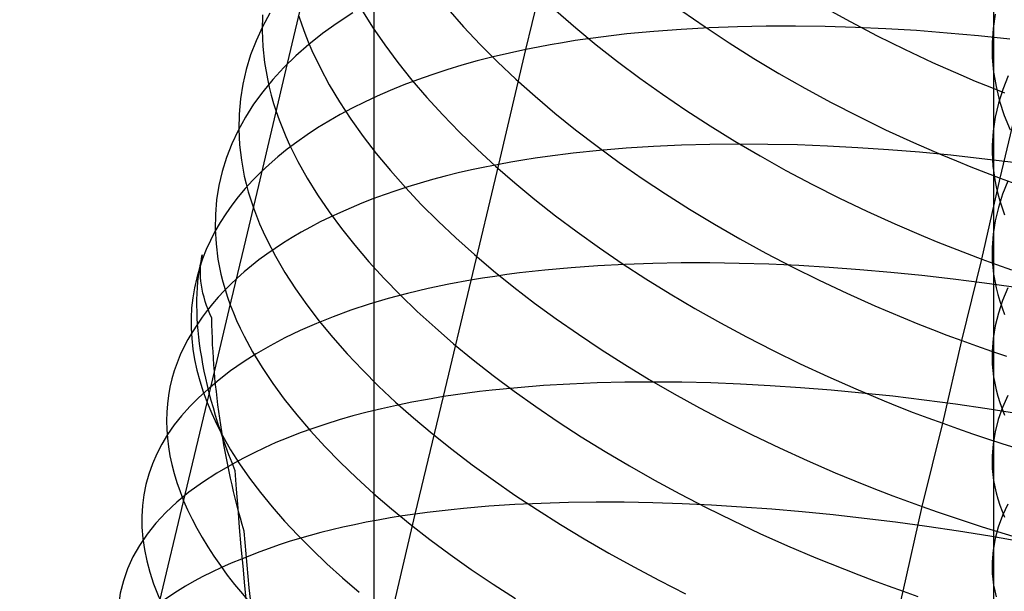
# Model space of a CAD drawing. Extents: x -383 to 1849, y -1185 to -529.
# Tile 791 of 870: x 1802 to 1817, y -982 to -973. Entities that reach past the tile are written whole.
import ezdxf

# ---------------------------------------------------------------- set-up
doc = ezdxf.new("R2010")
doc.units = 0
doc.layers.add('PREDEFINITO', color=7, linetype='CONTINUOUS')

msp = doc.modelspace()

# ---------------------------------------------------------------- linework, layer by layer
at = {"layer": 'PREDEFINITO'}
for p, q in [((1807.644, -1016.516, 663.883), (1807.644, -807.082, 663.883)), ((1809.945, -973.732, 485.02), (1810.354, -972.006, 485.815)), ((1817.027, -972.568, 651.079), (1817.027, -974.074, 651.932)), ((1807.452, -973.129, 503.768), (1807.621, -973.396, 504.141)), ((1808.76, -973.119, 506.346), (1808.999, -973.388, 506.68)), ((1814.457, -973.092, 512.718), (1814.856, -973.311, 512.896)), ((1805.956, -973.207, 497.771), (1805.95, -973.446, 498.198)), ((1806.066, -973.182, 493.981), (1805.955, -973.389, 494.413)), ((1806.504, -973.229, 501.048), (1806.548, -973.358, 501.25)), ((1807.321, -973.178, 489.435), (1807.086, -973.332, 489.838)), ((1810.397, -973.142, 508.715), (1810.698, -973.404, 509.004)), ((1812.304, -973.147, 510.848), (1812.657, -973.392, 511.084)), ((1817.051, -973.196, 653.67), (1817.019, -973.415, 653.235)), ((1805.955, -973.389, 494.413), (1805.857, -973.6, 494.846)), ((1806.548, -973.358, 501.25), (1806.595, -973.487, 501.451)), ((1807.086, -973.332, 489.838), (1806.864, -973.492, 490.247)), ((1807.621, -973.396, 504.141), (1807.805, -973.664, 504.507)), ((1808.999, -973.388, 506.68), (1809.251, -973.655, 507.006)), ((1810.698, -973.404, 509.004), (1811.01, -973.662, 509.284)), ((1812.294, -973.428, 483.311), (1811.879, -973.459, 483.567)), ((1812.717, -973.404, 483.066), (1812.294, -973.428, 483.311)), ((1812.657, -973.392, 511.084), (1813.021, -973.632, 511.31)), ((1813.147, -973.388, 482.834), (1812.717, -973.404, 483.066)), ((1813.584, -973.38, 482.613), (1813.147, -973.388, 482.834)), ((1814.028, -973.378, 482.405), (1813.584, -973.38, 482.613)), ((1814.478, -973.385, 482.209), (1814.028, -973.378, 482.405)), ((1814.933, -973.398, 482.026), (1814.478, -973.385, 482.209)), ((1814.856, -973.311, 512.896), (1815.264, -973.524, 513.062)), ((1815.393, -973.419, 481.855), (1814.933, -973.398, 482.026)), ((1815.858, -973.447, 481.698), (1815.393, -973.419, 481.855)), ((1817.019, -973.415, 653.235), (1817.005, -973.634, 652.8)), ((1805.95, -973.446, 498.198), (1805.959, -973.687, 498.622)), ((1806.595, -973.487, 501.451), (1806.647, -973.617, 501.651)), ((1806.864, -973.492, 490.247), (1806.655, -973.657, 490.661)), ((1811.076, -973.545, 484.114), (1810.689, -973.599, 484.405)), ((1811.473, -973.498, 483.835), (1811.076, -973.545, 484.114)), ((1811.879, -973.459, 483.567), (1811.473, -973.498, 483.835)), ((1815.264, -973.524, 513.062), (1815.679, -973.73, 513.215)), ((1816.326, -973.483, 481.553), (1815.858, -973.447, 481.698)), ((1816.798, -973.525, 481.421), (1816.326, -973.483, 481.553)), ((1817.272, -973.575, 481.302), (1816.798, -973.525, 481.421)), ((1805.857, -973.6, 494.846), (1805.775, -973.816, 495.281)), ((1805.959, -973.687, 498.622), (1805.985, -973.931, 499.045)), ((1806.655, -973.657, 490.661), (1806.46, -973.828, 491.08)), ((1806.647, -973.617, 501.651), (1806.702, -973.746, 501.85)), ((1807.805, -973.664, 504.507), (1808.004, -973.93, 504.867)), ((1809.251, -973.655, 507.006), (1809.516, -973.919, 507.324)), ((1809.532, -975.472, 484.26), (1809.945, -973.732, 485.02)), ((1809.945, -973.732, 485.02), (1809.694, -973.786, 485.247)), ((1810.127, -973.696, 484.862), (1809.945, -973.732, 485.02)), ((1810.312, -973.662, 484.707), (1810.127, -973.696, 484.862)), ((1810.499, -973.63, 484.554), (1810.312, -973.662, 484.707)), ((1810.689, -973.599, 484.405), (1810.499, -973.63, 484.554)), ((1811.01, -973.662, 509.284), (1811.333, -973.916, 509.554)), ((1813.021, -973.632, 511.31), (1813.394, -973.867, 511.525)), ((1815.679, -973.73, 513.215), (1816.102, -973.928, 513.356)), ((1817.005, -973.634, 652.8), (1817.004, -973.744, 652.583)), ((1805.775, -973.816, 495.281), (1805.708, -974.034, 495.715)), ((1806.46, -973.828, 491.08), (1806.279, -974.004, 491.502)), ((1806.702, -973.746, 501.85), (1806.826, -974.006, 502.243)), ((1809.447, -973.844, 485.48), (1809.207, -973.906, 485.718)), ((1809.694, -973.786, 485.247), (1809.447, -973.844, 485.48)), ((1813.394, -973.867, 511.525), (1813.776, -974.096, 511.728)), ((1817.004, -973.744, 652.583), (1817.007, -973.854, 652.366)), ((1817.007, -973.854, 652.366), (1817.015, -973.964, 652.149)), ((1805.985, -973.931, 499.045), (1806.028, -974.177, 499.464)), ((1806.279, -974.004, 491.502), (1806.112, -974.186, 491.929)), ((1806.826, -974.006, 502.243), (1806.966, -974.267, 502.631)), ((1808.004, -973.93, 504.867), (1808.217, -974.196, 505.22)), ((1808.972, -973.972, 485.961), (1808.744, -974.041, 486.208)), ((1809.207, -973.906, 485.718), (1808.972, -973.972, 485.961)), ((1809.516, -973.919, 507.324), (1809.793, -974.181, 507.634)), ((1811.333, -973.916, 509.554), (1811.667, -974.166, 509.814)), ((1816.102, -973.928, 513.356), (1816.532, -974.118, 513.484)), ((1817.015, -973.964, 652.149), (1817.027, -974.074, 651.932)), ((1805.708, -974.034, 495.715), (1805.656, -974.257, 496.149)), ((1806.028, -974.177, 499.464), (1806.055, -974.301, 499.672)), ((1808.521, -974.114, 486.46), (1808.304, -974.19, 486.717)), ((1808.744, -974.041, 486.208), (1808.521, -974.114, 486.46)), ((1809.793, -974.181, 507.634), (1810.083, -974.44, 507.936)), ((1811.667, -974.166, 509.814), (1812.012, -974.411, 510.064)), ((1813.776, -974.096, 511.728), (1814.167, -974.318, 511.921)), ((1816.532, -974.118, 513.484), (1816.749, -974.21, 513.542)), ((1817.027, -974.074, 651.932), (1817.043, -974.184, 651.715)), ((1817.027, -974.074, 651.932), (1817.027, -977.137, 653.547)), ((1817.246, -974.13, 655.811), (1817.166, -974.339, 655.375)), ((1805.656, -974.257, 496.149), (1805.62, -974.482, 496.583)), ((1806.112, -974.186, 491.929), (1805.958, -974.372, 492.358)), ((1806.055, -974.301, 499.672), (1806.087, -974.425, 499.879)), ((1806.966, -974.267, 502.631), (1807.121, -974.527, 503.014)), ((1808.093, -974.27, 486.978), (1807.888, -974.354, 487.243)), ((1808.304, -974.19, 486.717), (1808.093, -974.27, 486.978)), ((1808.217, -974.196, 505.22), (1808.444, -974.46, 505.566)), ((1814.167, -974.318, 511.921), (1814.567, -974.534, 512.101)), ((1816.749, -974.21, 513.542), (1816.969, -974.3, 513.598)), ((1816.969, -974.3, 513.598), (1817.19, -974.388, 513.65)), ((1817.043, -974.184, 651.715), (1817.064, -974.294, 651.499)), ((1817.064, -974.294, 651.499), (1817.089, -974.404, 651.283)), ((1805.958, -974.372, 492.358), (1805.819, -974.562, 492.791)), ((1806.087, -974.425, 499.879), (1806.122, -974.549, 500.086)), ((1807.689, -974.44, 487.512), (1807.497, -974.53, 487.785)), ((1807.888, -974.354, 487.243), (1807.689, -974.44, 487.512)), ((1808.444, -974.46, 505.566), (1808.685, -974.723, 505.904)), ((1810.083, -974.44, 507.936), (1810.384, -974.696, 508.228)), ((1812.012, -974.411, 510.064), (1812.367, -974.652, 510.303)), ((1817.089, -974.404, 651.283), (1817.118, -974.514, 651.067)), ((1817.166, -974.339, 655.375), (1817.101, -974.548, 654.938)), ((1817.126, -975.682, 512.914), (1817.412, -974.474, 513.699)), ((1805.62, -974.482, 496.583), (1805.6, -974.71, 497.016)), ((1805.819, -974.562, 492.791), (1805.695, -974.757, 493.225)), ((1806.122, -974.549, 500.086), (1806.162, -974.674, 500.291)), ((1807.121, -974.527, 503.014), (1807.291, -974.788, 503.39)), ((1807.311, -974.623, 488.061), (1807.131, -974.719, 488.34)), ((1807.497, -974.53, 487.785), (1807.311, -974.623, 488.061)), ((1814.567, -974.534, 512.101), (1814.975, -974.744, 512.269)), ((1817.101, -974.548, 654.938), (1817.053, -974.758, 654.5)), ((1817.118, -974.514, 651.067), (1817.189, -974.732, 650.638)), ((1805.695, -974.757, 493.225), (1805.584, -974.957, 493.662)), ((1805.6, -974.71, 497.016), (1805.595, -974.941, 497.447)), ((1806.162, -974.674, 500.291), (1806.207, -974.799, 500.495)), ((1807.131, -974.719, 488.34), (1806.957, -974.818, 488.623)), ((1808.685, -974.723, 505.904), (1808.939, -974.984, 506.235)), ((1810.384, -974.696, 508.228), (1810.697, -974.949, 508.511)), ((1812.367, -974.652, 510.303), (1812.732, -974.888, 510.532)), ((1814.975, -974.744, 512.269), (1815.391, -974.947, 512.424)), ((1817.053, -974.758, 654.5), (1817.021, -974.969, 654.061)), ((1817.189, -974.732, 650.638), (1817.277, -974.95, 650.21)), ((1806.207, -974.799, 500.495), (1806.255, -974.925, 500.699)), ((1806.255, -974.925, 500.699), (1806.308, -975.05, 500.901)), ((1806.79, -974.921, 488.909), (1806.63, -975.026, 489.198)), ((1806.957, -974.818, 488.623), (1806.79, -974.921, 488.909)), ((1807.291, -974.788, 503.39), (1807.477, -975.048, 503.76)), ((1812.732, -974.888, 510.532), (1813.106, -975.119, 510.75)), ((1805.584, -974.957, 493.662), (1805.489, -975.16, 494.099)), ((1805.595, -974.941, 497.447), (1805.607, -975.175, 497.876)), ((1806.308, -975.05, 500.901), (1806.365, -975.176, 501.101)), ((1806.63, -975.026, 489.198), (1806.476, -975.134, 489.49)), ((1807.477, -975.048, 503.76), (1807.677, -975.307, 504.124)), ((1808.939, -974.984, 506.235), (1809.205, -975.243, 506.557)), ((1810.697, -974.949, 508.511), (1811.021, -975.198, 508.784)), ((1815.391, -974.947, 512.424), (1815.814, -975.142, 512.567)), ((1817.021, -974.969, 654.061), (1817.006, -975.18, 653.621)), ((1805.489, -975.16, 494.099), (1805.409, -975.367, 494.538)), ((1805.607, -975.175, 497.876), (1805.634, -975.411, 498.302)), ((1806.476, -975.134, 489.49), (1806.329, -975.244, 489.784)), ((1806.365, -975.176, 501.101), (1806.49, -975.429, 501.499)), ((1811.021, -975.198, 508.784), (1811.356, -975.443, 509.047)), ((1811.875, -975.201, 482.536), (1811.461, -975.227, 482.794)), ((1812.298, -975.182, 482.289), (1811.875, -975.201, 482.536)), ((1812.727, -975.17, 482.055), (1812.298, -975.182, 482.289)), ((1813.164, -975.166, 481.832), (1812.727, -975.17, 482.055)), ((1813.106, -975.119, 510.75), (1813.49, -975.344, 510.956)), ((1813.608, -975.169, 481.622), (1813.164, -975.166, 481.832)), ((1814.057, -975.179, 481.425), (1813.608, -975.169, 481.622)), ((1814.512, -975.196, 481.24), (1814.057, -975.179, 481.425)), ((1814.972, -975.22, 481.068), (1814.512, -975.196, 481.24)), ((1815.437, -975.251, 480.908), (1814.972, -975.22, 481.068)), ((1815.814, -975.142, 512.567), (1816.245, -975.33, 512.696)), ((1817.006, -975.18, 653.621), (1817.005, -975.286, 653.402)), ((1805.409, -975.367, 494.538), (1805.344, -975.578, 494.976)), ((1806.188, -975.358, 490.081), (1806.054, -975.474, 490.38)), ((1806.329, -975.244, 489.784), (1806.188, -975.358, 490.081)), ((1807.677, -975.307, 504.124), (1807.891, -975.566, 504.48)), ((1809.205, -975.243, 506.557), (1809.485, -975.499, 506.871)), ((1810.273, -975.351, 483.639), (1810.084, -975.379, 483.79)), ((1810.66, -975.302, 483.346), (1810.273, -975.351, 483.639)), ((1811.056, -975.261, 483.064), (1810.66, -975.302, 483.346)), ((1811.461, -975.227, 482.794), (1811.056, -975.261, 483.064)), ((1813.49, -975.344, 510.956), (1813.882, -975.563, 511.15)), ((1815.905, -975.29, 480.762), (1815.437, -975.251, 480.908)), ((1816.377, -975.335, 480.629), (1815.905, -975.29, 480.762)), ((1816.245, -975.33, 512.696), (1816.463, -975.421, 512.756)), ((1816.851, -975.387, 480.509), (1816.377, -975.335, 480.629)), ((1817.005, -975.286, 653.402), (1817.008, -975.392, 653.182)), ((1805.634, -975.411, 498.302), (1805.679, -975.649, 498.725)), ((1806.054, -975.474, 490.38), (1805.928, -975.592, 490.681)), ((1806.49, -975.429, 501.499), (1806.632, -975.682, 501.891)), ((1808.696, -978.99, 482.84), (1809.532, -975.472, 484.26)), ((1809.323, -975.513, 484.449), (1809.119, -975.557, 484.643)), ((1809.532, -975.472, 484.26), (1809.323, -975.513, 484.449)), ((1809.485, -975.499, 506.871), (1809.776, -975.753, 507.176)), ((1809.713, -975.439, 484.1), (1809.532, -975.472, 484.26)), ((1809.897, -975.408, 483.944), (1809.713, -975.439, 484.1)), ((1810.084, -975.379, 483.79), (1809.897, -975.408, 483.944)), ((1811.356, -975.443, 509.047), (1811.702, -975.684, 509.3)), ((1816.463, -975.421, 512.756), (1816.682, -975.51, 512.812)), ((1816.682, -975.51, 512.812), (1816.903, -975.597, 512.865)), ((1817.328, -975.445, 480.403), (1816.851, -975.387, 480.509)), ((1817.008, -975.392, 653.182), (1817.016, -975.498, 652.963)), ((1817.016, -975.498, 652.963), (1817.028, -975.603, 652.743)), ((1805.344, -975.578, 494.976), (1805.294, -975.792, 495.415)), ((1805.679, -975.649, 498.725), (1805.707, -975.769, 498.936)), ((1805.928, -975.592, 490.681), (1805.807, -975.713, 490.983)), ((1807.891, -975.566, 504.48), (1808.119, -975.824, 504.83)), ((1808.721, -975.652, 485.041), (1808.529, -975.703, 485.245)), ((1808.918, -975.603, 484.84), (1808.721, -975.652, 485.041)), ((1809.119, -975.557, 484.643), (1808.918, -975.603, 484.84)), ((1813.882, -975.563, 511.15), (1814.283, -975.776, 511.333)), ((1816.903, -975.597, 512.865), (1817.126, -975.682, 512.914)), ((1817.028, -975.603, 652.743), (1817.044, -975.709, 652.525)), ((1805.294, -975.792, 495.415), (1805.259, -976.009, 495.853)), ((1805.807, -975.713, 490.983), (1805.694, -975.837, 491.288)), ((1805.707, -975.769, 498.936), (1805.739, -975.889, 499.145)), ((1806.632, -975.682, 501.891), (1806.789, -975.936, 502.278)), ((1808.156, -975.813, 485.662), (1807.975, -975.872, 485.876)), ((1808.34, -975.757, 485.452), (1808.156, -975.813, 485.662)), ((1808.529, -975.703, 485.245), (1808.34, -975.757, 485.452)), ((1809.776, -975.753, 507.176), (1810.079, -976.004, 507.473)), ((1811.702, -975.684, 509.3), (1812.057, -975.92, 509.542)), ((1814.283, -975.776, 511.333), (1814.692, -975.982, 511.503)), ((1816.847, -976.908, 512.156), (1817.126, -975.682, 512.914)), ((1817.044, -975.709, 652.525), (1817.065, -975.815, 652.306)), ((1817.065, -975.815, 652.306), (1817.09, -975.92, 652.088)), ((1817.126, -975.682, 512.914), (1817.35, -975.764, 512.96)), ((1817.244, -975.726, 656.64), (1817.163, -975.926, 656.201)), ((1805.588, -975.963, 491.594), (1805.489, -976.091, 491.901)), ((1805.694, -975.837, 491.288), (1805.588, -975.963, 491.594)), ((1805.739, -975.889, 499.145), (1805.776, -976.01, 499.354)), ((1806.789, -975.936, 502.278), (1806.962, -976.19, 502.658)), ((1807.799, -975.933, 486.092), (1807.627, -975.996, 486.312)), ((1807.975, -975.872, 485.876), (1807.799, -975.933, 486.092)), ((1808.119, -975.824, 504.83), (1808.36, -976.08, 505.172)), ((1812.057, -975.92, 509.542), (1812.423, -976.152, 509.774)), ((1817.09, -975.92, 652.088), (1817.119, -976.026, 651.87)), ((1817.163, -975.926, 656.201), (1817.099, -976.126, 655.76)), ((1805.259, -976.009, 495.853), (1805.241, -976.229, 496.29)), ((1805.489, -976.091, 491.901), (1805.397, -976.221, 492.21)), ((1805.776, -976.01, 499.354), (1805.817, -976.131, 499.561)), ((1807.459, -976.061, 486.534), (1807.295, -976.129, 486.759)), ((1807.627, -975.996, 486.312), (1807.459, -976.061, 486.534)), ((1808.36, -976.08, 505.172), (1808.615, -976.334, 505.505)), ((1810.079, -976.004, 507.473), (1810.394, -976.252, 507.759)), ((1814.692, -975.982, 511.503), (1815.109, -976.182, 511.66)), ((1817.119, -976.026, 651.87), (1817.191, -976.236, 651.436)), ((1805.241, -976.229, 496.29), (1805.238, -976.452, 496.725)), ((1805.397, -976.221, 492.21), (1805.313, -976.354, 492.52)), ((1805.817, -976.131, 499.561), (1805.862, -976.252, 499.768)), ((1805.862, -976.252, 499.768), (1805.911, -976.374, 499.973)), ((1806.962, -976.19, 502.658), (1807.149, -976.443, 503.033)), ((1807.136, -976.199, 486.987), (1806.981, -976.271, 487.217)), ((1807.295, -976.129, 486.759), (1807.136, -976.199, 486.987)), ((1810.394, -976.252, 507.759), (1810.72, -976.496, 508.036)), ((1812.423, -976.152, 509.774), (1812.798, -976.378, 509.994)), ((1815.109, -976.182, 511.66), (1815.533, -976.375, 511.804)), ((1817.099, -976.126, 655.76), (1817.051, -976.327, 655.318)), ((1805.313, -976.354, 492.52), (1805.235, -976.488, 492.83)), ((1805.911, -976.374, 499.973), (1805.965, -976.496, 500.177)), ((1806.83, -976.345, 487.449), (1806.684, -976.421, 487.684)), ((1806.981, -976.271, 487.217), (1806.83, -976.345, 487.449)), ((1808.615, -976.334, 505.505), (1808.883, -976.587, 505.831)), ((1812.798, -976.378, 509.994), (1813.182, -976.599, 510.203)), ((1815.533, -976.375, 511.804), (1815.964, -976.56, 511.935)), ((1817.051, -976.327, 655.318), (1817.02, -976.529, 654.875)), ((1805.235, -976.488, 492.83), (1805.165, -976.625, 493.141)), ((1805.238, -976.452, 496.725), (1805.251, -976.678, 497.158)), ((1805.965, -976.496, 500.177), (1806.023, -976.618, 500.38)), ((1806.542, -976.499, 487.921), (1806.405, -976.58, 488.16)), ((1806.684, -976.421, 487.684), (1806.542, -976.499, 487.921)), ((1807.149, -976.443, 503.033), (1807.351, -976.696, 503.4)), ((1810.72, -976.496, 508.036), (1811.056, -976.737, 508.303)), ((1815.964, -976.56, 511.935), (1816.183, -976.65, 511.995)), ((1817.02, -976.529, 654.875), (1817.005, -976.732, 654.432)), ((1805.165, -976.625, 493.141), (1805.103, -976.763, 493.453)), ((1805.251, -976.678, 497.158), (1805.28, -976.906, 497.588)), ((1806.023, -976.618, 500.38), (1806.15, -976.863, 500.781)), ((1806.272, -976.662, 488.402), (1806.144, -976.746, 488.645)), ((1806.405, -976.58, 488.16), (1806.272, -976.662, 488.402)), ((1807.351, -976.696, 503.4), (1807.567, -976.948, 503.761)), ((1808.883, -976.587, 505.831), (1809.163, -976.837, 506.148)), ((1813.182, -976.599, 510.203), (1813.575, -976.815, 510.399)), ((1816.183, -976.65, 511.995), (1816.403, -976.738, 512.052)), ((1805.103, -976.763, 493.453), (1805.048, -976.904, 493.765)), ((1806.02, -976.832, 488.89), (1805.901, -976.92, 489.136)), ((1806.144, -976.746, 488.645), (1806.02, -976.832, 488.89)), ((1806.15, -976.863, 500.781), (1806.293, -977.109, 501.178)), ((1809.163, -976.837, 506.148), (1809.455, -977.085, 506.456)), ((1811.056, -976.737, 508.303), (1811.403, -976.973, 508.559)), ((1813.575, -976.815, 510.399), (1813.977, -977.024, 510.584)), ((1816.403, -976.738, 512.052), (1816.624, -976.824, 512.106)), ((1816.624, -976.824, 512.106), (1816.847, -976.908, 512.156)), ((1817.005, -976.732, 654.432), (1817.004, -976.833, 654.21)), ((1817.004, -976.833, 654.21), (1817.007, -976.934, 653.989)), ((1805.048, -976.904, 493.765), (1805, -977.046, 494.078)), ((1805.28, -976.906, 497.588), (1805.326, -977.136, 498.016)), ((1805.786, -977.01, 489.385), (1805.676, -977.101, 489.635)), ((1805.901, -976.92, 489.136), (1805.786, -977.01, 489.385)), ((1807.567, -976.948, 503.761), (1807.797, -977.199, 504.114)), ((1811.031, -977.009, 482.063), (1810.627, -977.037, 482.335)), ((1811.444, -976.987, 481.802), (1811.031, -977.009, 482.063)), ((1811.403, -976.973, 508.559), (1811.76, -977.205, 508.805)), ((1811.865, -976.973, 481.553), (1811.444, -976.987, 481.802)), ((1812.294, -976.965, 481.316), (1811.865, -976.973, 481.553)), ((1812.731, -976.965, 481.092), (1812.294, -976.965, 481.316)), ((1813.173, -976.972, 480.88), (1812.731, -976.965, 481.092)), ((1813.622, -976.986, 480.681), (1813.173, -976.972, 480.88)), ((1814.077, -977.006, 480.494), (1813.622, -976.986, 480.681)), ((1814.536, -977.034, 480.32), (1814.077, -977.006, 480.494)), ((1816.544, -978.141, 511.416), (1816.847, -976.908, 512.156)), ((1816.847, -976.908, 512.156), (1817.072, -976.99, 512.202)), ((1817.007, -976.934, 653.989), (1817.015, -977.036, 653.768)), ((1817.072, -976.99, 512.202), (1817.298, -977.07, 512.245)), ((1805.326, -977.136, 498.016), (1805.355, -977.252, 498.228)), ((1805.676, -977.101, 489.635), (1805.571, -977.195, 489.886)), ((1806.293, -977.109, 501.178), (1806.452, -977.356, 501.568)), ((1809.455, -977.085, 506.456), (1809.759, -977.33, 506.755)), ((1809.657, -977.141, 483.067), (1809.471, -977.168, 483.222)), ((1809.846, -977.117, 482.915), (1809.657, -977.141, 483.067)), ((1810.231, -977.073, 482.619), (1809.846, -977.117, 482.915)), ((1810.627, -977.037, 482.335), (1810.231, -977.073, 482.619)), ((1813.977, -977.024, 510.584), (1814.386, -977.227, 510.756)), ((1815, -977.068, 480.159), (1814.536, -977.034, 480.32)), ((1815.468, -977.109, 480.011), (1815, -977.068, 480.159)), ((1815.939, -977.156, 479.876), (1815.468, -977.109, 480.011)), ((1816.414, -977.21, 479.755), (1815.939, -977.156, 479.876)), ((1817.015, -977.036, 653.768), (1817.027, -977.137, 653.547)), ((1817.027, -977.137, 653.547), (1817.044, -977.238, 653.326)), ((1817.027, -977.137, 653.547), (1817.027, -978.691, 654.31)), ((1805.355, -977.252, 498.228), (1805.388, -977.368, 498.44)), ((1805.471, -977.29, 490.139), (1805.375, -977.386, 490.392)), ((1805.571, -977.195, 489.886), (1805.471, -977.29, 490.139)), ((1807.797, -977.199, 504.114), (1808.041, -977.449, 504.459)), ((1808.779, -977.286, 483.846), (1808.461, -977.354, 484.16)), ((1809.107, -977.226, 483.54), (1808.779, -977.286, 483.846)), ((1809.288, -977.196, 483.38), (1809.107, -977.226, 483.54)), ((1809.471, -977.168, 483.222), (1809.288, -977.196, 483.38)), ((1811.76, -977.205, 508.805), (1812.127, -977.433, 509.04)), ((1814.386, -977.227, 510.756), (1814.804, -977.424, 510.915)), ((1816.89, -977.271, 479.647), (1816.414, -977.21, 479.755)), ((1817.369, -977.338, 479.553), (1816.89, -977.271, 479.647)), ((1817.044, -977.238, 653.326), (1817.064, -977.34, 653.105)), ((1805.375, -977.386, 490.392), (1805.284, -977.484, 490.647)), ((1805.388, -977.368, 498.44), (1805.426, -977.485, 498.65)), ((1806.452, -977.356, 501.568), (1806.626, -977.602, 501.953)), ((1808.153, -977.427, 484.483), (1807.856, -977.506, 484.815)), ((1808.041, -977.449, 504.459), (1808.297, -977.698, 504.797)), ((1808.461, -977.354, 484.16), (1808.153, -977.427, 484.483)), ((1809.759, -977.33, 506.755), (1810.074, -977.572, 507.044)), ((1812.127, -977.433, 509.04), (1812.504, -977.656, 509.263)), ((1814.804, -977.424, 510.915), (1815.228, -977.614, 511.061)), ((1817.064, -977.34, 653.105), (1817.09, -977.441, 652.885)), ((1817.09, -977.441, 652.885), (1817.119, -977.542, 652.665)), ((1817.243, -977.342, 657.43), (1817.163, -977.532, 656.987)), ((1805.198, -977.584, 490.904), (1805.117, -977.686, 491.161)), ((1805.284, -977.484, 490.647), (1805.198, -977.584, 490.904)), ((1805.426, -977.485, 498.65), (1805.467, -977.602, 498.86)), ((1805.467, -977.602, 498.86), (1805.513, -977.719, 499.068)), ((1806.626, -977.602, 501.953), (1806.815, -977.849, 502.331)), ((1807.568, -977.591, 485.155), (1807.292, -977.682, 485.502)), ((1807.856, -977.506, 484.815), (1807.568, -977.591, 485.155)), ((1810.074, -977.572, 507.044), (1810.401, -977.811, 507.324)), ((1817.163, -977.532, 656.987), (1817.099, -977.724, 656.543)), ((1817.119, -977.542, 652.665), (1817.19, -977.744, 652.227)), ((1805.117, -977.686, 491.161), (1805.041, -977.788, 491.419)), ((1805.513, -977.719, 499.068), (1805.563, -977.837, 499.275)), ((1807.292, -977.682, 485.502), (1807.026, -977.779, 485.857)), ((1808.297, -977.698, 504.797), (1808.567, -977.944, 505.126)), ((1812.504, -977.656, 509.263), (1812.889, -977.873, 509.474)), ((1815.228, -977.614, 511.061), (1815.66, -977.797, 511.193)), ((1817.099, -977.724, 656.543), (1817.051, -977.916, 656.097)), ((1805.041, -977.788, 491.419), (1804.969, -977.893, 491.677)), ((1805.563, -977.837, 499.275), (1805.618, -977.955, 499.481)), ((1806.77, -977.881, 486.218), (1806.526, -977.988, 486.586)), ((1807.026, -977.779, 485.857), (1806.77, -977.881, 486.218)), ((1806.815, -977.849, 502.331), (1807.019, -978.095, 502.702)), ((1810.401, -977.811, 507.324), (1810.738, -978.046, 507.593)), ((1812.889, -977.873, 509.474), (1813.283, -978.085, 509.674)), ((1815.66, -977.797, 511.193), (1815.879, -977.886, 511.254)), ((1815.879, -977.886, 511.254), (1816.099, -977.973, 511.312)), ((1805.618, -977.955, 499.481), (1805.676, -978.074, 499.686)), ((1806.526, -977.988, 486.586), (1806.292, -978.101, 486.959)), ((1808.567, -977.944, 505.126), (1808.849, -978.189, 505.446)), ((1810.738, -978.046, 507.593), (1811.086, -978.278, 507.851)), ((1816.099, -977.973, 511.312), (1816.32, -978.058, 511.366)), ((1816.32, -978.058, 511.366), (1816.544, -978.141, 511.416)), ((1817.051, -977.916, 656.097), (1817.019, -978.11, 655.65)), ((1805.676, -978.074, 499.686), (1805.805, -978.311, 500.091)), ((1806.292, -978.101, 486.959), (1806.07, -978.218, 487.339)), ((1807.019, -978.095, 502.702), (1807.237, -978.34, 503.066)), ((1808.849, -978.189, 505.446), (1809.143, -978.431, 505.757)), ((1813.283, -978.085, 509.674), (1813.686, -978.292, 509.861)), ((1816.257, -979.394, 510.705), (1816.544, -978.141, 511.416)), ((1816.544, -978.141, 511.416), (1816.768, -978.222, 511.463)), ((1817.019, -978.11, 655.65), (1817.005, -978.303, 655.203)), ((1805.859, -978.341, 487.724), (1805.66, -978.468, 488.113)), ((1805.805, -978.311, 500.091), (1805.949, -978.55, 500.491)), ((1806.07, -978.218, 487.339), (1805.859, -978.341, 487.724)), ((1807.237, -978.34, 503.066), (1807.468, -978.585, 503.423)), ((1811.086, -978.278, 507.851), (1811.444, -978.505, 508.099)), ((1813.686, -978.292, 509.861), (1814.096, -978.492, 510.035)), ((1816.768, -978.222, 511.463), (1816.995, -978.301, 511.506)), ((1816.995, -978.301, 511.506), (1817.222, -978.378, 511.546)), ((1817.005, -978.303, 655.203), (1817.004, -978.4, 654.98)), ((1805.66, -978.468, 488.113), (1805.472, -978.6, 488.507)), ((1809.143, -978.431, 505.757), (1809.449, -978.671, 506.059)), ((1811.444, -978.505, 508.099), (1811.812, -978.728, 508.336)), ((1814.096, -978.492, 510.035), (1814.514, -978.686, 510.197)), ((1817.004, -978.4, 654.98), (1817.007, -978.497, 654.756)), ((1817.007, -978.497, 654.756), (1817.015, -978.594, 654.533)), ((1804.76, -980.58, 497.543), (1805.227, -978.616, 498.396)), ((1805.472, -978.6, 488.507), (1805.296, -978.736, 488.905)), ((1805.949, -978.55, 500.491), (1806.11, -978.789, 500.886)), ((1807.468, -978.585, 503.423), (1807.713, -978.829, 503.771)), ((1817.015, -978.594, 654.533), (1817.027, -978.691, 654.31)), ((1805.296, -978.736, 488.905), (1805.131, -978.877, 489.307)), ((1806.11, -978.789, 500.886), (1806.285, -979.028, 501.274)), ((1809.449, -978.671, 506.059), (1809.766, -978.908, 506.352)), ((1810.611, -978.799, 481.349), (1810.208, -978.823, 481.624)), ((1811.022, -978.782, 481.086), (1810.611, -978.799, 481.349)), ((1811.442, -978.772, 480.835), (1811.022, -978.782, 481.086)), ((1811.869, -978.769, 480.596), (1811.442, -978.772, 480.835)), ((1811.812, -978.728, 508.336), (1812.189, -978.946, 508.561)), ((1812.303, -978.773, 480.37), (1811.869, -978.769, 480.596)), ((1812.744, -978.783, 480.156), (1812.303, -978.773, 480.37)), ((1813.192, -978.8, 479.955), (1812.744, -978.783, 480.156)), ((1813.645, -978.824, 479.767), (1813.192, -978.8, 479.955)), ((1814.514, -978.686, 510.197), (1814.94, -978.874, 510.345)), ((1817.027, -978.691, 654.31), (1817.044, -978.788, 654.087)), ((1817.027, -978.691, 654.31), (1817.027, -980.261, 655.041)), ((1817.044, -978.788, 654.087), (1817.064, -978.885, 653.865)), ((1807.713, -978.829, 503.771), (1807.971, -979.071, 504.112)), ((1809.058, -978.938, 482.519), (1808.875, -978.963, 482.678)), ((1809.243, -978.914, 482.363), (1809.058, -978.938, 482.519)), ((1809.431, -978.892, 482.209), (1809.243, -978.914, 482.363)), ((1809.815, -978.854, 481.911), (1809.431, -978.892, 482.209)), ((1809.766, -978.908, 506.352), (1810.094, -979.141, 506.634)), ((1810.208, -978.823, 481.624), (1809.815, -978.854, 481.911)), ((1812.189, -978.946, 508.561), (1812.575, -979.159, 508.774)), ((1814.103, -978.855, 479.592), (1813.645, -978.824, 479.767)), ((1814.565, -978.892, 479.429), (1814.103, -978.855, 479.592)), ((1815.032, -978.935, 479.28), (1814.565, -978.892, 479.429)), ((1814.94, -978.874, 510.345), (1815.372, -979.054, 510.479)), ((1815.502, -978.985, 479.145), (1815.032, -978.935, 479.28)), ((1817.064, -978.885, 653.865), (1817.089, -978.982, 653.642)), ((1806.285, -979.028, 501.274), (1806.475, -979.267, 501.655)), ((1807.971, -979.071, 504.112), (1808.242, -979.311, 504.445)), ((1808.216, -979.074, 483.3), (1807.985, -979.122, 483.537)), ((1808.453, -979.031, 483.068), (1808.216, -979.074, 483.3)), ((1808.266, -980.769, 482.189), (1808.696, -978.99, 482.84)), ((1808.696, -978.99, 482.84), (1808.453, -979.031, 483.068)), ((1808.875, -978.963, 482.678), (1808.696, -978.99, 482.84)), ((1815.372, -979.054, 510.479), (1815.591, -979.142, 510.541)), ((1815.975, -979.041, 479.022), (1815.502, -978.985, 479.145)), ((1816.45, -979.104, 478.914), (1815.975, -979.041, 479.022)), ((1817.089, -978.982, 653.642), (1817.119, -979.078, 653.421)), ((1817.119, -979.078, 653.421), (1817.19, -979.271, 652.979)), ((1817.243, -978.973, 658.188), (1817.162, -979.155, 657.741)), ((1807.539, -979.226, 484.026), (1807.324, -979.282, 484.277)), ((1807.759, -979.172, 483.779), (1807.539, -979.226, 484.026)), ((1807.985, -979.122, 483.537), (1807.759, -979.172, 483.779)), ((1810.094, -979.141, 506.634), (1810.433, -979.371, 506.906)), ((1812.575, -979.159, 508.774), (1812.969, -979.367, 508.975)), ((1815.591, -979.142, 510.541), (1815.811, -979.228, 510.599)), ((1815.811, -979.228, 510.599), (1816.033, -979.312, 510.654)), ((1816.928, -979.173, 478.819), (1816.45, -979.104, 478.914)), ((1817.406, -979.248, 478.738), (1816.928, -979.173, 478.819)), ((1817.162, -979.155, 657.741), (1817.098, -979.338, 657.293)), ((1806.475, -979.267, 501.655), (1806.68, -979.507, 502.03)), ((1807.115, -979.342, 484.533), (1806.912, -979.405, 484.793)), ((1807.324, -979.282, 484.277), (1807.115, -979.342, 484.533)), ((1808.242, -979.311, 504.445), (1808.526, -979.55, 504.768)), ((1810.433, -979.371, 506.906), (1810.782, -979.598, 507.168)), ((1812.969, -979.367, 508.975), (1813.372, -979.57, 509.164)), ((1815.947, -980.655, 510.015), (1816.257, -979.394, 510.705)), ((1816.033, -979.312, 510.654), (1816.257, -979.394, 510.705)), ((1816.257, -979.394, 510.705), (1816.482, -979.474, 510.753)), ((1817.098, -979.338, 657.293), (1817.05, -979.522, 656.843)), ((1806.523, -979.54, 485.324), (1806.338, -979.612, 485.595)), ((1806.715, -979.471, 485.057), (1806.523, -979.54, 485.324)), ((1806.68, -979.507, 502.03), (1806.899, -979.745, 502.397)), ((1806.912, -979.405, 484.793), (1806.715, -979.471, 485.057)), ((1808.526, -979.55, 504.768), (1808.821, -979.786, 505.083)), ((1816.482, -979.474, 510.753), (1816.708, -979.553, 510.797)), ((1817.05, -979.522, 656.843), (1817.019, -979.706, 656.393)), ((1805.347, -979.579, 499.087), (1805.471, -979.793, 499.468)), ((1806.158, -979.686, 485.87), (1805.985, -979.764, 486.149)), ((1806.338, -979.612, 485.595), (1806.158, -979.686, 485.87)), ((1810.782, -979.598, 507.168), (1811.142, -979.821, 507.418)), ((1813.372, -979.57, 509.164), (1813.784, -979.766, 509.34)), ((1816.708, -979.553, 510.797), (1816.936, -979.629, 510.837)), ((1816.936, -979.629, 510.837), (1817.165, -979.704, 510.874)), ((1805.471, -979.793, 499.468), (1805.608, -980.009, 499.844)), ((1805.817, -979.844, 486.43), (1805.656, -979.927, 486.714)), ((1805.985, -979.764, 486.149), (1805.817, -979.844, 486.43)), ((1806.899, -979.745, 502.397), (1807.131, -979.983, 502.757)), ((1808.821, -979.786, 505.083), (1809.128, -980.02, 505.388)), ((1811.142, -979.821, 507.418), (1811.511, -980.039, 507.657)), ((1813.784, -979.766, 509.34), (1814.202, -979.957, 509.502)), ((1817.019, -979.706, 656.393), (1817.004, -979.891, 655.942)), ((1817.165, -979.704, 510.874), (1817.627, -979.847, 510.936)), ((1805.656, -979.927, 486.714), (1805.501, -980.012, 487.002)), ((1807.131, -979.983, 502.757), (1807.377, -980.22, 503.11)), ((1814.202, -979.957, 509.502), (1814.628, -980.142, 509.652)), ((1817.004, -979.891, 655.942), (1817.004, -979.983, 655.717)), ((1817.004, -979.983, 655.717), (1817.007, -980.076, 655.491)), ((1805.608, -980.009, 499.844), (1805.759, -980.225, 500.215)), ((1809.128, -980.02, 505.388), (1809.447, -980.252, 505.683)), ((1811.511, -980.039, 507.657), (1811.889, -980.253, 507.885)), ((1814.628, -980.142, 509.652), (1815.061, -980.32, 509.787)), ((1817.007, -980.076, 655.491), (1817.015, -980.168, 655.266)), ((1805.759, -980.225, 500.215), (1805.923, -980.441, 500.581)), ((1807.377, -980.22, 503.11), (1807.637, -980.456, 503.454)), ((1809.447, -980.252, 505.683), (1809.776, -980.48, 505.969)), ((1811.889, -980.253, 507.885), (1812.276, -980.463, 508.1)), ((1817.015, -980.168, 655.266), (1817.027, -980.261, 655.041)), ((1817.027, -980.261, 655.041), (1817.043, -980.354, 654.816)), ((1817.027, -980.261, 655.041), (1817.027, -981.844, 655.741)), ((1805.923, -980.441, 500.581), (1806.1, -980.658, 500.941)), ((1815.061, -980.32, 509.787), (1815.28, -980.406, 509.849)), ((1815.28, -980.406, 509.849), (1815.501, -980.491, 509.908)), ((1817.043, -980.354, 654.816), (1817.064, -980.446, 654.592)), ((1804.4, -982.082, 496.918), (1804.76, -980.58, 497.543)), ((1807.637, -980.456, 503.454), (1807.909, -980.69, 503.789)), ((1809.776, -980.48, 505.969), (1810.117, -980.705, 506.243)), ((1811.007, -980.589, 480.17), (1810.588, -980.594, 480.423)), ((1811.434, -980.59, 479.93), (1811.007, -980.589, 480.17)), ((1811.868, -980.599, 479.702), (1811.434, -980.59, 479.93)), ((1812.276, -980.463, 508.1), (1812.672, -980.667, 508.304)), ((1815.501, -980.491, 509.908), (1815.723, -980.574, 509.963)), ((1815.723, -980.574, 509.963), (1815.947, -980.655, 510.015)), ((1817.064, -980.446, 654.592), (1817.089, -980.539, 654.368)), ((1817.089, -980.539, 654.368), (1817.119, -980.631, 654.144)), ((1806.1, -980.658, 500.941), (1806.29, -980.874, 501.295)), ((1807.909, -980.69, 503.789), (1808.193, -980.922, 504.116)), ((1808.628, -980.722, 481.866), (1808.446, -980.745, 482.026)), ((1808.813, -980.702, 481.709), (1808.628, -980.722, 481.866)), ((1809, -980.683, 481.554), (1808.813, -980.702, 481.709)), ((1809.383, -980.65, 481.254), (1809, -980.683, 481.554)), ((1809.775, -980.625, 480.965), (1809.383, -980.65, 481.254)), ((1810.177, -980.606, 480.688), (1809.775, -980.625, 480.965)), ((1810.117, -980.705, 506.243), (1810.467, -980.927, 506.507)), ((1810.588, -980.594, 480.423), (1810.177, -980.606, 480.688)), ((1812.309, -980.613, 479.486), (1811.868, -980.599, 479.702)), ((1812.756, -980.634, 479.284), (1812.309, -980.613, 479.486)), ((1812.672, -980.667, 508.304), (1813.076, -980.866, 508.494)), ((1813.209, -980.662, 479.094), (1812.756, -980.634, 479.284)), ((1813.667, -980.695, 478.917), (1813.209, -980.662, 479.094)), ((1814.129, -980.736, 478.753), (1813.667, -980.695, 478.917)), ((1814.596, -980.782, 478.603), (1814.129, -980.736, 478.753)), ((1815.655, -981.936, 509.354), (1815.947, -980.655, 510.015)), ((1815.947, -980.655, 510.015), (1816.172, -980.734, 510.063)), ((1816.172, -980.734, 510.063), (1816.399, -980.812, 510.107)), ((1817.119, -980.631, 654.144), (1817.19, -980.815, 653.699)), ((1817.243, -980.618, 658.912), (1817.162, -980.791, 658.462)), ((1806.29, -980.874, 501.295), (1806.492, -981.09, 501.642)), ((1807.704, -980.859, 482.738), (1807.524, -980.893, 482.927)), ((1807.888, -980.827, 482.552), (1807.704, -980.859, 482.738)), ((1807.849, -982.557, 481.558), (1808.266, -980.769, 482.189)), ((1808.076, -980.797, 482.369), (1807.888, -980.827, 482.552)), ((1808.266, -980.769, 482.189), (1808.076, -980.797, 482.369)), ((1808.446, -980.745, 482.026), (1808.266, -980.769, 482.189)), ((1813.076, -980.866, 508.494), (1813.488, -981.06, 508.672)), ((1815.066, -980.834, 478.466), (1814.596, -980.782, 478.603)), ((1815.539, -980.893, 478.342), (1815.066, -980.834, 478.466)), ((1816.399, -980.812, 510.107), (1816.627, -980.887, 510.148)), ((1816.627, -980.887, 510.148), (1816.856, -980.961, 510.185)), ((1817.162, -980.791, 658.462), (1817.098, -980.965, 658.01)), ((1807.003, -981.008, 483.512), (1806.837, -981.049, 483.713)), ((1807.173, -980.968, 483.314), (1807.003, -981.008, 483.512)), ((1807.347, -980.929, 483.119), (1807.173, -980.968, 483.314)), ((1807.524, -980.893, 482.927), (1807.347, -980.929, 483.119)), ((1808.193, -980.922, 504.116), (1808.489, -981.153, 504.433)), ((1810.467, -980.927, 506.507), (1810.827, -981.145, 506.76)), ((1816.015, -980.958, 478.233), (1815.539, -980.893, 478.342)), ((1816.493, -981.028, 478.137), (1816.015, -980.958, 478.233)), ((1816.972, -981.105, 478.055), (1816.493, -981.028, 478.137)), ((1816.856, -980.961, 510.185), (1817.318, -981.103, 510.247)), ((1817.098, -980.965, 658.01), (1817.05, -981.14, 657.557)), ((1806.359, -981.186, 484.33), (1806.207, -981.236, 484.541)), ((1806.514, -981.139, 484.122), (1806.359, -981.186, 484.33)), ((1806.492, -981.09, 501.642), (1806.705, -981.306, 501.984)), ((1806.674, -981.093, 483.916), (1806.514, -981.139, 484.122)), ((1806.837, -981.049, 483.713), (1806.674, -981.093, 483.916)), ((1808.489, -981.153, 504.433), (1808.797, -981.381, 504.741)), ((1810.827, -981.145, 506.76), (1811.198, -981.359, 507.002)), ((1813.488, -981.06, 508.672), (1813.908, -981.247, 508.836)), ((1817.452, -981.187, 477.988), (1816.972, -981.105, 478.055)), ((1817.05, -981.14, 657.557), (1817.019, -981.315, 657.103)), ((1805.913, -981.339, 484.969), (1805.773, -981.394, 485.187)), ((1806.058, -981.287, 484.754), (1805.913, -981.339, 484.969)), ((1806.207, -981.236, 484.541), (1806.058, -981.287, 484.754)), ((1806.705, -981.306, 501.984), (1806.931, -981.521, 502.318)), ((1813.908, -981.247, 508.836), (1814.335, -981.429, 508.987)), ((1817.019, -981.315, 657.103), (1817.004, -981.491, 656.649)), ((1805.773, -981.394, 485.187), (1805.635, -981.45, 485.407)), ((1808.797, -981.381, 504.741), (1809.116, -981.607, 505.039)), ((1811.198, -981.359, 507.002), (1811.577, -981.569, 507.232)), ((1814.335, -981.429, 508.987), (1814.769, -981.605, 509.123)), ((1806.931, -981.521, 502.318), (1807.168, -981.736, 502.646)), ((1809.116, -981.607, 505.039), (1809.447, -981.829, 505.327)), ((1811.577, -981.569, 507.232), (1811.965, -981.775, 507.449)), ((1814.769, -981.605, 509.123), (1814.988, -981.69, 509.186)), ((1817.004, -981.491, 656.649), (1817.004, -981.579, 656.422)), ((1817.004, -981.579, 656.422), (1817.007, -981.667, 656.195)), ((1807.168, -981.736, 502.646), (1807.417, -981.949, 502.966)), ((1811.965, -981.775, 507.449), (1812.362, -981.975, 507.654)), ((1814.988, -981.69, 509.186), (1815.209, -981.774, 509.246)), ((1815.209, -981.774, 509.246), (1815.431, -981.856, 509.302)), ((1817.007, -981.667, 656.195), (1817.015, -981.756, 655.968)), ((1817.015, -981.756, 655.968), (1817.027, -981.844, 655.741)), ((1809.447, -981.829, 505.327), (1809.788, -982.049, 505.604)), ((1815.35, -983.225, 508.715), (1815.655, -981.936, 509.354)), ((1815.431, -981.856, 509.302), (1815.655, -981.936, 509.354)), ((1815.655, -981.936, 509.354), (1815.881, -982.014, 509.402)), ((1817.027, -981.844, 655.741), (1817.026, -983.441, 656.411)), ((1817.027, -981.844, 655.741), (1817.043, -981.932, 655.515)), ((1817.043, -981.932, 655.515), (1817.064, -982.02, 655.288))]:
    msp.add_line(p, q, dxfattribs=at)
at = {"layer": 'PREDEFINITO', "extrusion": (0.972954, -0.231001, 0.000156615)}
msp.add_arc((-568.974, 576.386, 1982.541), 85.299, 293.36993, 338.51108, dxfattribs=at)
at = {"layer": 'PREDEFINITO', "extrusion": (-0.600899, -0.7512, 0.273164)}
msp.add_arc((2046.077, 578.852, -215.704), 26.538, 187.1854, 205.7561, dxfattribs=at)
at = {"layer": 'PREDEFINITO', "extrusion": (-0.241862, -0.929637, -0.277989)}
msp.add_arc((2007.679, 611.543, 334.01), 14.835, 166.9651, 179.4632, dxfattribs=at)
at = {"layer": 'PREDEFINITO', "extrusion": (0.199861, 0.87991, 0.431062)}
msp.add_arc((-1990.866, 684.717, -285.985), 14.298, 357.8641, 20.5482, dxfattribs=at)
at = {"layer": 'PREDEFINITO', "extrusion": (0.201842, 0.887698, 0.413827)}
msp.add_arc((-1991.048, 678.953, -300.286), 14.381, 350.5704, 29.9167, dxfattribs=at)
at = {"layer": 'PREDEFINITO', "extrusion": (-0.134493, -0.588376, -0.797324)}
msp.add_arc((1995.234, 736.323, -64.379), 17.877, 156.1628, 168.9844, dxfattribs=at)
at = {"layer": 'PREDEFINITO', "extrusion": (0.203466, 0.895171, 0.396574)}
msp.add_arc((-1991.142, 673.194, -314.933), 14.548, 343.5013, 35.3173, dxfattribs=at)
at = {"layer": 'PREDEFINITO', "extrusion": (0.205286, 0.902292, 0.379114)}
msp.add_arc((-1991.427, 666.952, -328.984), 14.728, 336.476, 40.4708, dxfattribs=at)
at = {"layer": 'PREDEFINITO', "extrusion": (-0.887577, -0.366337, 0.279293)}
msp.add_arc((1627.741, 856.357, -1107.538), 42.712, 219.5802, 237.6645, dxfattribs=at)
at = {"layer": 'PREDEFINITO', "extrusion": (-0.001535, -0.222295, -0.974978)}
msp.add_arc((1852.008, 1052.219, -272.281), 39.733, 167.1411, 175.3037, dxfattribs=at)
at = {"layer": 'PREDEFINITO', "extrusion": (0.206756, 0.909108, 0.361629)}
msp.add_arc((-1991.413, 660.712, -343.38), 14.785, 332.2718, 44.2207, dxfattribs=at)

doc.saveas('drawing.dxf')
